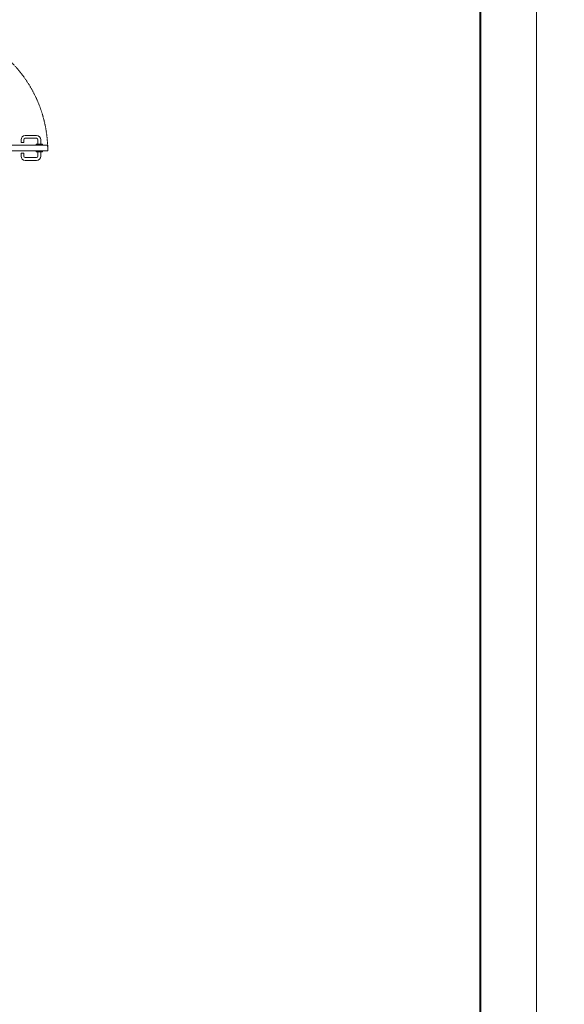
# Model space of a CAD drawing. Header units: centimetres. Extents: x -15121 to 17422, y -60492 to 0.
# Tile 269 of 423: x 3342 to 3709, y -30933 to -30270. Entities that reach past the tile are written whole.
import ezdxf

# ---------------------------------------------------------------- set-up
doc = ezdxf.new("R2010")
doc.units = ezdxf.units.CM
doc.header["$LTSCALE"] = 60
doc.linetypes.add('Dash_2_', pattern=[0.006, 0.003, -0.003])
for name, color, linetype, lineweight in [('A-DOOR', 254, 'Continuous', 9), ('A-DOOR-HDLN', 254, 'Dash_2_', 18), ('Aika Ramka', 5, 'Continuous', 40)]:
    doc.layers.add(name, color=color, linetype=linetype, lineweight=lineweight)
doc.layers.add('Aika Obramowanie', color=7, linetype='Continuous', lineweight=15, plot=False)
doc.layers.add('AIKA wymiarowanie ogólne rzut2', color=7, linetype='Continuous')

# ---------------------------------------------------------------- blocks, each defined once
blk = doc.blocks.new('SL drzwi obrotowe')
at = {"layer": 'A-DOOR', "color": 252, "true_color": 0x838383}
for p, q in [((72.67, -79.33), (72.67, -77.36)), ((72.67, -79.33), (74.55, -79.33)), ((74.55, -79.33), (74.55, -77.36)), ((75.49, -74.54), (83.14, -74.54)), ((75.49, -76.42), (83.14, -76.42)), ((84.08, -80.27), (84.08, -77.36)), ((85.96, -80.27), (85.96, -77.36)), ((90.66, -81.02), (5.87, -81.02)), ((90.66, -84.78), (5.87, -84.78)), ((82.9, -80.27), (87.13, -80.27)), ((82.9, -81.02), (82.9, -80.27)), ((82.9, -84.78), (82.9, -85.54)), ((82.9, -85.54), (87.13, -85.54)), ((84.08, -85.54), (84.08, -88.45)), ((85.96, -85.54), (85.96, -88.45)), ((87.13, -80.27), (87.13, -81.02)), ((87.13, -85.54), (87.13, -84.78)), ((90.66, -84.78), (90.66, -81.02)), ((72.67, -86.48), (74.55, -86.48)), ((72.67, -86.48), (72.67, -88.45)), ((74.55, -86.48), (74.55, -88.45)), ((75.49, -89.39), (83.14, -89.39)), ((75.49, -91.27), (83.14, -91.27))]:
    blk.add_line(p, q, dxfattribs=at)
for centre, radius, start, end in [((75.49, -77.36), 2.82, 90, 180), ((75.49, -77.36), 0.94, 90, 180), ((83.14, -77.36), 2.82, 0, 90), ((83.14, -77.36), 0.94, 0, 90), ((75.49, -88.45), 2.82, 180, 270), ((75.49, -88.45), 0.94, 180, 270), ((83.14, -88.45), 2.82, 270, 0), ((83.14, -88.45), 0.94, 270, 0)]:
    blk.add_arc(centre, radius, start, end, dxfattribs=at)
at = {"layer": 'A-DOOR-HDLN', "color": 252, "true_color": 0x838383}
for centre, start, end in [((5.87, 88.26), 270, 0), ((5.87, -84.78), 0, 90)]:
    blk.add_arc(centre, 84.78, start, end, dxfattribs=at)

msp = doc.modelspace()

# ---------------------------------------------------------------- linework, layer by layer
at = {"layer": 'Aika Obramowanie', "transparency": 33554610}
for points in [[(642.021, -28994.4179), (642.021, -31227.5571), (3690.1709, -31227.5571), (3690.1709, -28994.4179)], [(5923.3101, -28994.4179), (3690.1709, -28994.4179), (3690.1709, -32042.5678), (5923.3101, -32042.5678)]]:
    msp.add_lwpolyline(points, close=True, dxfattribs=at)
at = {"layer": 'Aika Ramka', "transparency": 33554610}
msp.add_lwpolyline([(682.576, -29032.0128), (682.576, -31189.9622), (3652.576, -31189.9622), (3652.576, -29032.0128)], close=True, dxfattribs=at)

# ---------------------------------------------------------------- block references
at = {"layer": 'AIKA wymiarowanie ogólne rzut2'}
msp.add_blockref('SL drzwi obrotowe', (3270.255, -30273.3406), dxfattribs=at)

doc.saveas('drawing.dxf')
